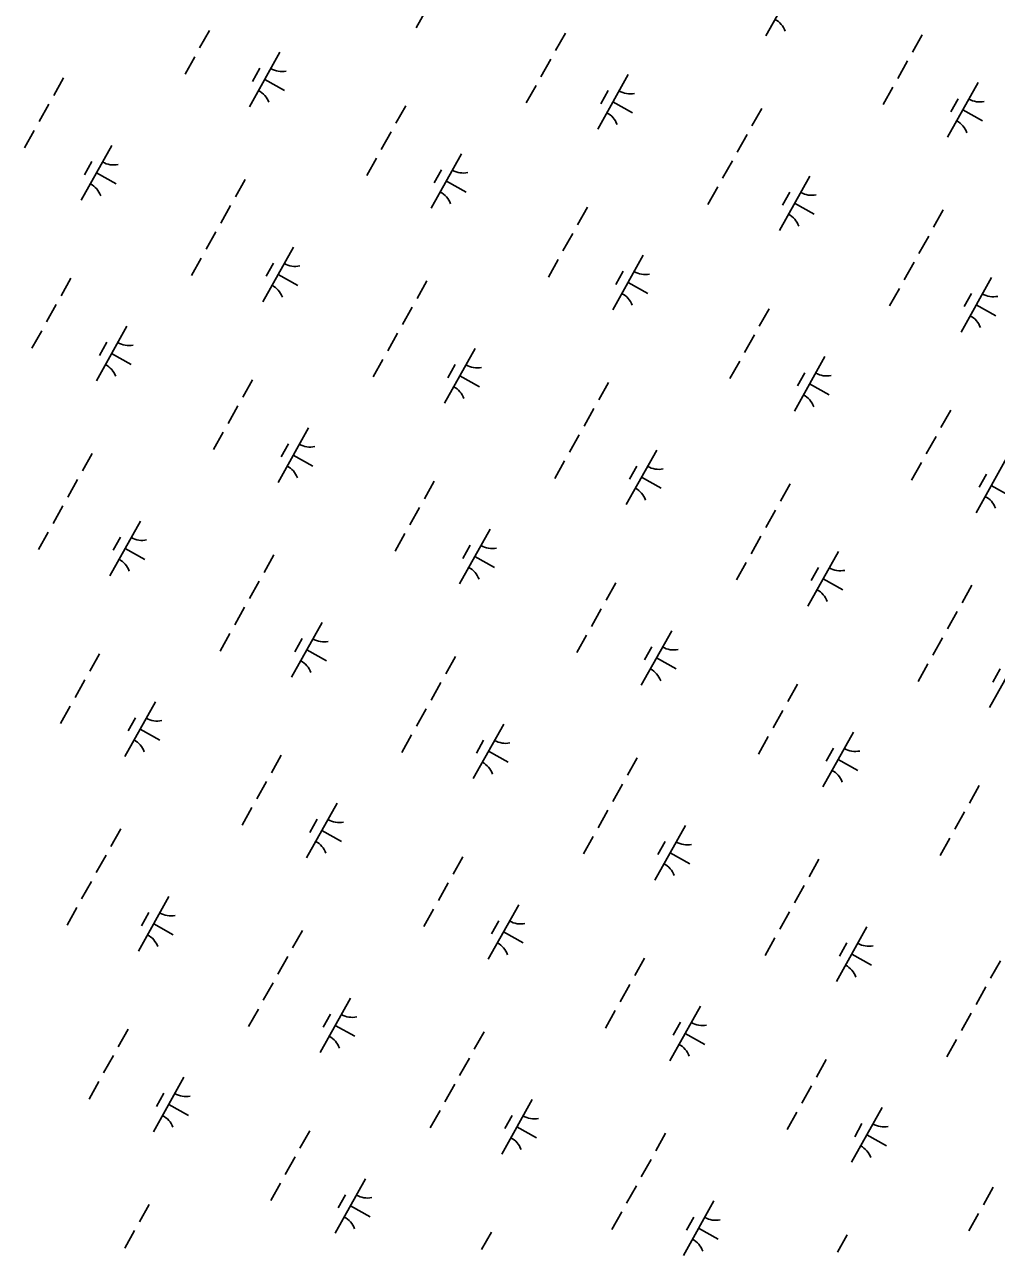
# Model space of a CAD drawing. Extents: x 3923531 to 3943530, y 207391 to 229799.
# Drawn here: x 3932616 to 3933393, y 220913 to 221895 of the extents above; entities that cross this region are included whole.
import ezdxf

# ---------------------------------------------------------------- set-up
doc = ezdxf.new("R2010")
doc.units = 0
doc.layers.add('V-WETL-SWMP', color=7, linetype='Continuous')

msp = doc.modelspace()

# ---------------------------------------------------------------- linework, layer by layer
at = {"layer": 'V-WETL-SWMP'}
for p, q in [((3932953.48, 221935.95), (3932929.09, 221892.3)), ((3933233.1, 221929.47), (3933208.71, 221885.82)), ((3932763.9, 221890.05), (3932756.09, 221876.08)), ((3933048.44, 221887.97), (3933040.64, 221874)), ((3933333.63, 221886.71), (3933325.83, 221872.75)), ((3932752.19, 221869.1), (3932744.39, 221855.13)), ((3932820.28, 221872.64), (3932795.89, 221828.99)), ((3933036.73, 221867.01), (3933028.93, 221853.05)), ((3933321.93, 221865.76), (3933314.13, 221851.79)), ((3932804.28, 221859.81), (3932798.42, 221849.34)), ((3932647.32, 221852.08), (3932639.52, 221838.11)), ((3932808.09, 221850.81), (3932823.8, 221842.03)), ((3933098.69, 221854.83), (3933074.31, 221811.18)), ((3933378.31, 221848.35), (3933353.93, 221804.7)), ((3933025.03, 221846.06), (3933017.23, 221832.09)), ((3933082.69, 221842), (3933076.84, 221831.53)), ((3933310.22, 221844.81), (3933302.42, 221830.84)), ((3932635.62, 221831.13), (3932627.82, 221817.16)), ((3932920.81, 221829.88), (3932913.01, 221815.91)), ((3933086.5, 221833), (3933102.22, 221824.22)), ((3933205.36, 221827.79), (3933197.55, 221813.83)), ((3933362.31, 221835.52), (3933356.46, 221825.05)), ((3933366.12, 221826.52), (3933381.83, 221817.74)), ((3932623.91, 221810.18), (3932616.11, 221796.21)), ((3932909.11, 221808.93), (3932901.31, 221794.96)), ((3932685.87, 221797.99), (3932661.49, 221754.34)), ((3933193.65, 221806.84), (3933185.85, 221792.87)), ((3932897.4, 221787.97), (3932889.6, 221774.01)), ((3932965.49, 221791.51), (3932941.11, 221747.86)), ((3932669.87, 221785.17), (3932664.02, 221774.69)), ((3932949.49, 221778.69), (3932943.64, 221768.21)), ((3933181.95, 221785.89), (3933174.14, 221771.92)), ((3932673.68, 221776.16), (3932689.4, 221767.39)), ((3932792.54, 221770.96), (3932784.73, 221756.99)), ((3932953.3, 221769.69), (3932969.01, 221760.91)), ((3933243.91, 221773.7), (3933219.52, 221730.05)), ((3933170.24, 221764.94), (3933162.44, 221750.97)), ((3933227.91, 221760.88), (3933222.05, 221750.4)), ((3932780.83, 221750.01), (3932773.03, 221736.04)), ((3933066.03, 221748.75), (3933058.23, 221734.79)), ((3933231.71, 221751.88), (3933247.43, 221743.1)), ((3933350.57, 221746.67), (3933342.77, 221732.7)), ((3932769.13, 221729.05), (3932761.32, 221715.09)), ((3933054.32, 221727.8), (3933046.52, 221713.83)), ((3933338.87, 221725.72), (3933331.06, 221711.75)), ((3932831.09, 221716.87), (3932806.7, 221673.22)), ((3933110.71, 221710.39), (3933086.32, 221666.74)), ((3932757.42, 221708.1), (3932749.62, 221694.13)), ((3932815.09, 221704.04), (3932809.23, 221693.57)), ((3933042.62, 221706.85), (3933034.82, 221692.88)), ((3933327.16, 221704.77), (3933319.36, 221690.8)), ((3932653.21, 221691.92), (3932645.41, 221677.95)), ((3932818.89, 221695.04), (3932834.61, 221686.26)), ((3932937.75, 221689.83), (3932929.95, 221675.87)), ((3933094.7, 221697.56), (3933088.85, 221687.09)), ((3933389.12, 221692.58), (3933364.74, 221648.93)), ((3933098.51, 221688.56), (3933114.23, 221679.78)), ((3933315.46, 221683.81), (3933307.65, 221669.85)), ((3933373.12, 221679.75), (3933367.27, 221669.28)), ((3932641.5, 221670.97), (3932633.7, 221657)), ((3933376.93, 221670.75), (3933392.64, 221661.97)), ((3932926.05, 221668.88), (3932918.24, 221654.91)), ((3933211.24, 221667.63), (3933203.44, 221653.66)), ((3932629.8, 221650.01), (3932622, 221636.05)), ((3932697.89, 221653.55), (3932673.5, 221609.9)), ((3932681.88, 221640.73), (3932676.03, 221630.25)), ((3932914.34, 221647.93), (3932906.54, 221633.96)), ((3933199.54, 221646.68), (3933191.73, 221632.71)), ((3932685.69, 221631.73), (3932701.41, 221622.95)), ((3932976.3, 221635.74), (3932951.92, 221592.09)), ((3932902.64, 221626.98), (3932894.83, 221613.01)), ((3932960.3, 221622.92), (3932954.45, 221612.44)), ((3933187.83, 221625.73), (3933180.03, 221611.76)), ((3933255.92, 221629.26), (3933231.54, 221585.61)), ((3932798.42, 221610.79), (3932790.62, 221596.83)), ((3932964.11, 221613.92), (3932979.82, 221605.14)), ((3933239.92, 221616.44), (3933234.07, 221605.96)), ((3933082.97, 221608.71), (3933075.16, 221594.74)), ((3933243.73, 221607.44), (3933259.44, 221598.66)), ((3932786.72, 221589.84), (3932778.91, 221575.87)), ((3933071.26, 221587.76), (3933063.46, 221573.79)), ((3933356.46, 221586.51), (3933348.65, 221572.54)), ((3932843.1, 221572.43), (3932818.72, 221528.78)), ((3932775.01, 221568.89), (3932767.21, 221554.92)), ((3933059.56, 221566.81), (3933051.75, 221552.84)), ((3933344.75, 221565.55), (3933336.95, 221551.59)), ((3932670.15, 221551.87), (3932662.34, 221537.91)), ((3932827.1, 221559.6), (3932821.25, 221549.13)), ((3933121.52, 221554.62), (3933097.13, 221510.97)), ((3932830.91, 221550.6), (3932846.62, 221541.82)), ((3933047.85, 221545.85), (3933040.05, 221531.89)), ((3933105.51, 221541.79), (3933099.66, 221531.32)), ((3933333.05, 221544.6), (3933325.24, 221530.63)), ((3933401.13, 221548.14), (3933376.75, 221504.49)), ((3933109.32, 221532.79), (3933125.04, 221524.01)), ((3933385.13, 221535.32), (3933379.28, 221524.84)), ((3932658.44, 221530.92), (3932650.64, 221516.95)), ((3932943.64, 221529.67), (3932935.83, 221515.7)), ((3933228.18, 221527.59), (3933220.38, 221513.62)), ((3933388.94, 221526.31), (3933404.66, 221517.54)), ((3932646.74, 221509.97), (3932638.93, 221496)), ((3932931.93, 221508.72), (3932924.13, 221494.75)), ((3933216.47, 221506.63), (3933208.67, 221492.67)), ((3932708.7, 221497.78), (3932684.31, 221454.13)), ((3932635.03, 221489.02), (3932627.23, 221475.05)), ((3932692.69, 221484.96), (3932686.84, 221474.48)), ((3932920.23, 221487.77), (3932912.42, 221473.8)), ((3932988.31, 221491.3), (3932963.93, 221447.65)), ((3933204.77, 221485.68), (3933196.97, 221471.71)), ((3932696.5, 221475.96), (3932712.22, 221467.18)), ((3932972.31, 221478.48), (3932966.46, 221468)), ((3933266.73, 221473.49), (3933242.34, 221429.84)), ((3932815.36, 221470.75), (3932807.56, 221456.78)), ((3932976.12, 221469.48), (3932991.84, 221460.7)), ((3933193.06, 221464.73), (3933185.26, 221450.76)), ((3933250.73, 221460.67), (3933244.87, 221450.19)), ((3932803.65, 221449.8), (3932795.85, 221435.83)), ((3933088.85, 221448.55), (3933081.05, 221434.58)), ((3933254.54, 221451.67), (3933270.25, 221442.89)), ((3933373.39, 221446.46), (3933365.59, 221432.49)), ((3932791.95, 221428.85), (3932784.15, 221414.88)), ((3933077.14, 221427.59), (3933069.34, 221413.63)), ((3933361.69, 221425.51), (3933353.88, 221411.54)), ((3932853.91, 221416.66), (3932829.52, 221373.01)), ((3932780.24, 221407.89), (3932772.44, 221393.92)), ((3933065.44, 221406.64), (3933057.64, 221392.67)), ((3933133.53, 221410.18), (3933109.14, 221366.53)), ((3933349.98, 221404.56), (3933342.18, 221390.59)), ((3932837.91, 221403.83), (3932832.05, 221393.36)), ((3932841.72, 221394.83), (3932857.43, 221386.05)), ((3933117.53, 221397.36), (3933111.67, 221386.88)), ((3932676.03, 221391.71), (3932668.23, 221377.74)), ((3932960.57, 221389.63), (3932952.77, 221375.66)), ((3933121.34, 221388.35), (3933137.05, 221379.58)), ((3933411.94, 221392.37), (3933387.56, 221348.72)), ((3933338.28, 221383.6), (3933330.47, 221369.64)), ((3933395.94, 221379.54), (3933390.09, 221369.07)), ((3932664.32, 221370.76), (3932656.52, 221356.79)), ((3932948.87, 221368.67), (3932941.06, 221354.7)), ((3933234.06, 221367.42), (3933226.26, 221353.45)), ((3932652.62, 221349.81), (3932644.82, 221335.84)), ((3932720.71, 221353.34), (3932696.32, 221309.69)), ((3932937.16, 221347.72), (3932929.36, 221333.75)), ((3933222.36, 221346.47), (3933214.56, 221332.5)), ((3932704.71, 221340.52), (3932698.85, 221330.04)), ((3932708.52, 221331.52), (3932724.23, 221322.74)), ((3932925.46, 221326.77), (3932917.65, 221312.8)), ((3932999.12, 221335.53), (3932974.74, 221291.88)), ((3933278.74, 221329.06), (3933254.36, 221285.41)), ((3932983.12, 221322.71), (3932977.27, 221312.23)), ((3933210.65, 221325.52), (3933202.85, 221311.55)), ((3933262.74, 221316.23), (3933256.89, 221305.76)), ((3932821.24, 221310.59), (3932813.44, 221296.62)), ((3932986.93, 221313.71), (3933002.64, 221304.93)), ((3933105.79, 221308.5), (3933097.98, 221294.53)), ((3933266.55, 221307.23), (3933282.26, 221298.45)), ((3932809.54, 221289.63), (3932801.74, 221275.67)), ((3933094.08, 221287.55), (3933086.28, 221273.58)), ((3933379.28, 221286.3), (3933371.47, 221272.33)), ((3932797.83, 221268.68), (3932790.03, 221254.71)), ((3932865.92, 221272.22), (3932841.54, 221228.57)), ((3932849.92, 221259.4), (3932844.07, 221248.92)), ((3933082.38, 221266.6), (3933074.57, 221252.63)), ((3933367.57, 221265.35), (3933359.77, 221251.38)), ((3932692.97, 221251.67), (3932685.16, 221237.7)), ((3932853.73, 221250.39), (3932869.44, 221241.62)), ((3933144.34, 221254.41), (3933119.95, 221210.76)), ((3933070.67, 221245.64), (3933062.87, 221231.68)), ((3933128.33, 221241.58), (3933122.48, 221231.11)), ((3933355.87, 221244.39), (3933348.06, 221230.43)), ((3932681.26, 221230.71), (3932673.46, 221216.74)), ((3932966.46, 221229.46), (3932958.65, 221215.49)), ((3933132.14, 221232.58), (3933147.86, 221223.8)), ((3933251, 221227.38), (3933243.2, 221213.41)), ((3932669.56, 221209.76), (3932661.75, 221195.79)), ((3932954.75, 221208.51), (3932946.95, 221194.54)), ((3933239.3, 221206.42), (3933231.49, 221192.46)), ((3932657.85, 221188.81), (3932650.05, 221174.84)), ((3932731.52, 221197.57), (3932707.13, 221153.92)), ((3933011.14, 221191.1), (3932986.75, 221147.44)), ((3932715.51, 221184.75), (3932709.66, 221174.27)), ((3932943.05, 221187.56), (3932935.24, 221173.59)), ((3933227.59, 221185.47), (3933219.79, 221171.5)), ((3932719.32, 221175.75), (3932735.04, 221166.97)), ((3932838.18, 221170.54), (3932830.38, 221156.57)), ((3932995.13, 221178.27), (3932989.28, 221167.79)), ((3932998.94, 221169.27), (3933014.66, 221160.49)), ((3933289.55, 221173.28), (3933265.16, 221129.63)), ((3933215.89, 221164.52), (3933208.08, 221150.55)), ((3933273.55, 221160.46), (3933267.7, 221149.98)), ((3932826.48, 221149.59), (3932818.67, 221135.62)), ((3933277.36, 221151.46), (3933293.07, 221142.68)), ((3933111.67, 221148.34), (3933103.87, 221134.37)), ((3933396.21, 221146.25), (3933388.41, 221132.28)), ((3932814.77, 221128.64), (3932806.97, 221114.67)), ((3933099.97, 221127.39), (3933092.16, 221113.42)), ((3933384.51, 221125.3), (3933376.71, 221111.33)), ((3932876.73, 221116.45), (3932852.34, 221072.8)), ((3933156.35, 221109.97), (3933131.96, 221066.32)), ((3932803.07, 221107.68), (3932795.26, 221093.72)), ((3932860.73, 221103.62), (3932854.88, 221093.15)), ((3933088.26, 221106.43), (3933080.46, 221092.46)), ((3933372.8, 221104.35), (3933365, 221090.38)), ((3932698.85, 221091.5), (3932691.05, 221077.53)), ((3932864.54, 221094.62), (3932880.25, 221085.84)), ((3933140.35, 221097.15), (3933134.49, 221086.67)), ((3932983.39, 221089.42), (3932975.59, 221075.45)), ((3933144.16, 221088.15), (3933159.87, 221079.37)), ((3933361.1, 221083.4), (3933353.3, 221069.43)), ((3932687.15, 221070.55), (3932679.34, 221056.58)), ((3932971.69, 221068.46), (3932963.89, 221054.5)), ((3933256.88, 221067.21), (3933249.08, 221053.24)), ((3932743.53, 221053.14), (3932719.14, 221009.48)), ((3932675.44, 221049.6), (3932667.64, 221035.63)), ((3932959.98, 221047.51), (3932952.18, 221033.54)), ((3933245.18, 221046.26), (3933237.38, 221032.29)), ((3932727.53, 221040.31), (3932721.67, 221029.83)), ((3932731.34, 221031.31), (3932747.05, 221022.53)), ((3933021.94, 221035.32), (3932997.56, 220991.67)), ((3932948.28, 221026.56), (3932940.48, 221012.59)), ((3933005.94, 221022.5), (3933000.09, 221012.02)), ((3933233.47, 221025.31), (3933225.67, 221011.34)), ((3933301.56, 221028.85), (3933277.18, 220985.2)), ((3933009.75, 221013.5), (3933025.47, 221004.72)), ((3933285.56, 221016.02), (3933279.71, 221005.55)), ((3932844.06, 221010.38), (3932836.26, 220996.41)), ((3933128.61, 221008.29), (3933120.8, 220994.32)), ((3933289.37, 221007.02), (3933305.08, 220998.24)), ((3932832.36, 220989.42), (3932824.56, 220975.46)), ((3933116.9, 220987.34), (3933109.1, 220973.37)), ((3932820.65, 220968.47), (3932812.85, 220954.5)), ((3932888.74, 220972.01), (3932864.36, 220928.36)), ((3933105.2, 220966.39), (3933097.39, 220952.42)), ((3933390.39, 220965.14), (3933382.59, 220951.17)), ((3932872.74, 220959.19), (3932866.89, 220948.71)), ((3933167.16, 220954.2), (3933142.77, 220910.55)), ((3932715.79, 220951.46), (3932707.98, 220937.49)), ((3932876.55, 220950.19), (3932892.26, 220941.41)), ((3933093.49, 220945.44), (3933085.69, 220931.47)), ((3933378.69, 220944.18), (3933370.89, 220930.22)), ((3933151.16, 220941.38), (3933145.3, 220930.9)), ((3932704.08, 220930.5), (3932696.28, 220916.54)), ((3932989.28, 220929.25), (3932981.48, 220915.28)), ((3933154.96, 220932.37), (3933170.68, 220923.6)), ((3933273.82, 220927.17), (3933266.02, 220913.2))]:
    msp.add_line(p, q, dxfattribs=at)
for centre, start, end in [((3933207.64, 221883.42), 20.03808, 61.58174), ((3932821.77, 221874.81), 240.03808, 281.58174), ((3932794.82, 221826.58), 20.03808, 61.58174), ((3933100.18, 221857), 240.03808, 281.58174), ((3933379.8, 221850.52), 240.03808, 281.58174), ((3933073.24, 221808.77), 20.03808, 61.58174), ((3933352.86, 221802.29), 20.03808, 61.58174), ((3932687.36, 221800.16), 240.03808, 281.58174), ((3932966.98, 221793.69), 240.03808, 281.58174), ((3932660.42, 221751.94), 20.03808, 61.58174), ((3932940.04, 221745.46), 20.03808, 61.58174), ((3933245.39, 221775.87), 240.03808, 281.58174), ((3933218.45, 221727.65), 20.03808, 61.58174), ((3932832.57, 221719.04), 240.03808, 281.58174), ((3933112.19, 221712.56), 240.03808, 281.58174), ((3932805.63, 221670.81), 20.03808, 61.58174), ((3933085.25, 221664.33), 20.03808, 61.58174), ((3933390.61, 221694.75), 240.03808, 281.58174), ((3933363.66, 221646.52), 20.03808, 61.58174), ((3932699.37, 221655.73), 240.03808, 281.58174), ((3932672.43, 221607.5), 20.03808, 61.58174), ((3932977.79, 221637.91), 240.03808, 281.58174), ((3933257.41, 221631.44), 240.03808, 281.58174), ((3932950.84, 221589.69), 20.03808, 61.58174), ((3933230.46, 221583.21), 20.03808, 61.58174), ((3932844.59, 221574.6), 240.03808, 281.58174), ((3932817.64, 221526.37), 20.03808, 61.58174), ((3933123, 221556.79), 240.03808, 281.58174), ((3933096.06, 221508.56), 20.03808, 61.58174), ((3933375.68, 221502.09), 20.03808, 61.58174), ((3932710.18, 221499.95), 240.03808, 281.58174), ((3932989.8, 221493.48), 240.03808, 281.58174), ((3932683.24, 221451.73), 20.03808, 61.58174), ((3932962.86, 221445.25), 20.03808, 61.58174), ((3933268.21, 221475.67), 240.03808, 281.58174), ((3933241.27, 221427.44), 20.03808, 61.58174), ((3932855.39, 221418.83), 240.03808, 281.58174), ((3933135.01, 221412.35), 240.03808, 281.58174), ((3932828.45, 221370.6), 20.03808, 61.58174), ((3933108.07, 221364.13), 20.03808, 61.58174), ((3932722.19, 221355.52), 240.03808, 281.58174), ((3932695.25, 221307.29), 20.03808, 61.58174), ((3933000.61, 221337.71), 240.03808, 281.58174), ((3933280.23, 221331.23), 240.03808, 281.58174), ((3932973.67, 221289.48), 20.03808, 61.58174), ((3933253.29, 221283), 20.03808, 61.58174), ((3932867.41, 221274.39), 240.03808, 281.58174), ((3932840.47, 221226.16), 20.03808, 61.58174), ((3933145.82, 221256.58), 240.03808, 281.58174), ((3933118.88, 221208.35), 20.03808, 61.58174), ((3932733, 221199.75), 240.03808, 281.58174), ((3933012.62, 221193.27), 240.03808, 281.58174), ((3932706.06, 221151.52), 20.03808, 61.58174), ((3932985.68, 221145.04), 20.03808, 61.58174), ((3933291.04, 221175.46), 240.03808, 281.58174), ((3933264.09, 221127.23), 20.03808, 61.58174), ((3932878.22, 221118.62), 240.03808, 281.58174), ((3933157.84, 221112.14), 240.03808, 281.58174), ((3932851.27, 221070.39), 20.03808, 61.58174), ((3933130.89, 221063.92), 20.03808, 61.58174), ((3932745.02, 221055.31), 240.03808, 281.58174), ((3932718.07, 221007.08), 20.03808, 61.58174), ((3933023.43, 221037.5), 240.03808, 281.58174), ((3933303.05, 221031.02), 240.03808, 281.58174), ((3932996.49, 220989.27), 20.03808, 61.58174), ((3933276.11, 220982.79), 20.03808, 61.58174), ((3932890.23, 220974.18), 240.03808, 281.58174), ((3932863.29, 220925.96), 20.03808, 61.58174), ((3933168.64, 220956.37), 240.03808, 281.58174), ((3933141.7, 220908.15), 20.03808, 61.58174)]:
    msp.add_arc(centre, 17.62, start, end, dxfattribs=at)

doc.saveas('drawing.dxf')
